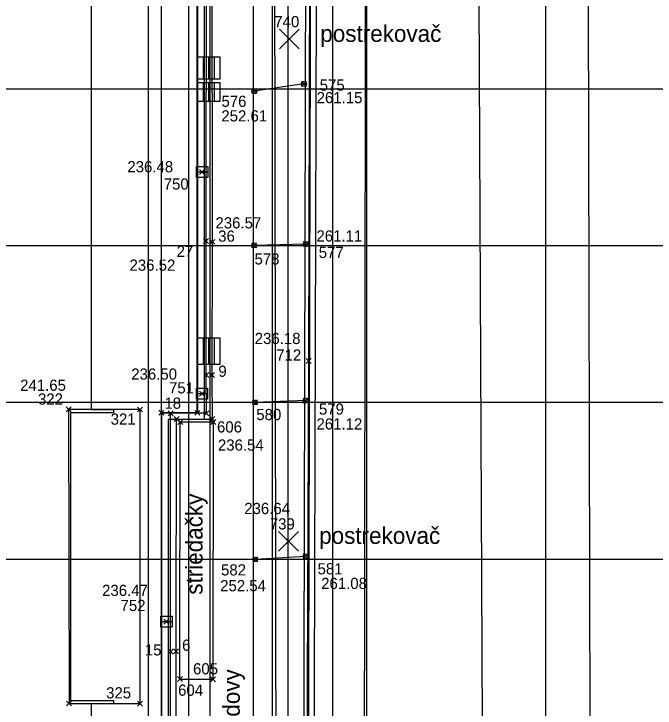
# Model space of a CAD drawing. Extents: x -264205 to -263659, y -1242401 to -1242060.
# Drawn here: x -263900.22 to -263871.58, y -1242160.53 to -1242129.52 of the extents above; entities that cross this region are included whole.
import ezdxf

# ---------------------------------------------------------------- set-up
doc = ezdxf.new("R2010")
doc.units = 0
for name, color, linetype in [('BOD_CISLO', 7, 'Continuous'), ('BOD_SYMBOL', 7, 'Continuous'), ('BOD_VYSKA', 7, 'Continuous'), ('KFA_SO_10-1_DRENAZNY_SYSTEM_IHRISKA', 7, 'Continuous'), ('KFA_SO_10-1_LIZATKA_POMOCNE', 7, 'Continuous'), ('KFA_SO_10-1_OBRUBNIKY_IHRISKO', 7, 'Continuous'), ('KFA_SO_10-1_OHREV', 7, 'Continuous'), ('KFA_SO_10-1_POSTREKOVACE', 7, 'Continuous'), ('KFA_SO_10-1_STRECHY', 7, 'Continuous'), ('KFA_SO_10-1_STRIEDACKY', 7, 'Continuous'), ('KFA_SO_10-1_TEPELNE_SENZORY_A_TRASA', 7, 'Continuous'), ('KFA_SO_10-1_TRIBUNA_A_OBVOD', 7, 'Continuous'), ('KFA_SO_10-1_VPUST_STADION_POKLOP', 7, 'Continuous'), ('KFA_SO_10-1_VSTUPY_TRIBUNA_A', 7, 'Continuous'), ('KFA_SO_40-2-II_DAZDOVA_KANALIZACIA', 7, 'Continuous'), ('OSI_STAVBY_KFA', 7, 'Continuous'), ('POPIS', 7, 'Continuous'), ('SITUACIA_DSP_2D', 7, 'Continuous')]:
    doc.layers.add(name, color=color, linetype=linetype)

msp = doc.modelspace()

# ---------------------------------------------------------------- linework, layer by layer
at = {"layer": 'BOD_SYMBOL'}
for p, q in [((-263888.029, -1242130.748), (-263887.807, -1242130.526)), ((-263887.807, -1242130.748), (-263888.029, -1242130.526)), ((-263887.375, -1242132.755), (-263887.154, -1242132.534)), ((-263887.154, -1242132.755), (-263887.375, -1242132.534)), ((-263889.59, -1242133.075), (-263889.369, -1242132.853)), ((-263889.369, -1242133.075), (-263889.59, -1242132.853)), ((-263891.921, -1242136.688), (-263891.699, -1242136.467)), ((-263891.699, -1242136.688), (-263891.921, -1242136.467)), ((-263891.742, -1242139.778), (-263891.521, -1242139.556)), ((-263891.521, -1242139.778), (-263891.742, -1242139.556)), ((-263891.463, -1242139.809), (-263891.242, -1242139.589)), ((-263891.242, -1242139.809), (-263891.463, -1242139.589)), ((-263887.296, -1242139.91), (-263887.074, -1242139.69)), ((-263887.074, -1242139.91), (-263887.296, -1242139.69)), ((-263889.595, -1242139.968), (-263889.373, -1242139.747)), ((-263889.373, -1242139.968), (-263889.595, -1242139.747)), ((-263887.163, -1242145.132), (-263886.942, -1242144.91)), ((-263886.942, -1242145.132), (-263887.163, -1242144.91)), ((-263891.736, -1242145.762), (-263891.515, -1242145.542)), ((-263891.515, -1242145.762), (-263891.736, -1242145.542)), ((-263891.478, -1242145.759), (-263891.257, -1242145.539)), ((-263891.257, -1242145.759), (-263891.478, -1242145.539)), ((-263891.922, -1242146.59), (-263891.701, -1242146.37)), ((-263891.701, -1242146.59), (-263891.922, -1242146.37)), ((-263889.558, -1242146.98), (-263889.337, -1242146.758)), ((-263889.337, -1242146.98), (-263889.558, -1242146.758)), ((-263887.301, -1242146.901), (-263887.079, -1242146.681)), ((-263887.079, -1242146.901), (-263887.301, -1242146.681)), ((-263897.883, -1242147.296), (-263897.662, -1242147.075)), ((-263897.662, -1242147.296), (-263897.883, -1242147.075)), ((-263894.688, -1242147.296), (-263894.466, -1242147.076)), ((-263894.466, -1242147.296), (-263894.688, -1242147.076)), ((-263894.688, -1242147.298), (-263894.467, -1242147.076)), ((-263894.467, -1242147.298), (-263894.688, -1242147.076)), ((-263893.737, -1242147.443), (-263893.516, -1242147.221)), ((-263893.516, -1242147.443), (-263893.737, -1242147.221)), ((-263893.326, -1242147.467), (-263893.105, -1242147.245)), ((-263893.105, -1242147.467), (-263893.326, -1242147.245)), ((-263892.133, -1242147.445), (-263891.912, -1242147.225)), ((-263891.912, -1242147.445), (-263892.133, -1242147.225)), ((-263891.728, -1242147.467), (-263891.507, -1242147.245)), ((-263891.507, -1242147.467), (-263891.728, -1242147.245)), ((-263893.062, -1242147.727), (-263892.841, -1242147.505)), ((-263892.841, -1242147.727), (-263893.062, -1242147.505)), ((-263892.895, -1242147.863), (-263892.674, -1242147.641)), ((-263892.674, -1242147.863), (-263892.895, -1242147.641)), ((-263891.458, -1242147.725), (-263891.236, -1242147.504)), ((-263891.236, -1242147.725), (-263891.458, -1242147.504)), ((-263891.415, -1242147.863), (-263891.193, -1242147.641)), ((-263891.193, -1242147.863), (-263891.415, -1242147.641)), ((-263888.058, -1242153.188), (-263887.837, -1242152.968)), ((-263887.837, -1242153.188), (-263888.058, -1242152.968)), ((-263887.297, -1242153.86), (-263887.076, -1242153.64)), ((-263887.076, -1242153.86), (-263887.297, -1242153.64)), ((-263889.546, -1242153.994), (-263889.324, -1242153.772)), ((-263889.324, -1242153.994), (-263889.546, -1242153.772)), ((-263893.513, -1242156.775), (-263893.291, -1242156.555)), ((-263893.291, -1242156.775), (-263893.513, -1242156.555)), ((-263893.326, -1242158.11), (-263893.105, -1242157.89)), ((-263893.105, -1242158.11), (-263893.326, -1242157.89)), ((-263893.083, -1242158.1), (-263892.861, -1242157.879)), ((-263892.861, -1242158.1), (-263893.083, -1242157.879)), ((-263892.91, -1242159.34), (-263892.688, -1242159.119)), ((-263892.688, -1242159.34), (-263892.91, -1242159.119)), ((-263891.429, -1242159.35), (-263891.208, -1242159.129)), ((-263891.208, -1242159.35), (-263891.429, -1242159.129)), ((-263897.861, -1242160.431), (-263897.64, -1242160.211)), ((-263897.64, -1242160.431), (-263897.861, -1242160.211)), ((-263894.693, -1242160.434), (-263894.472, -1242160.214)), ((-263894.472, -1242160.434), (-263894.693, -1242160.214)), ((-263894.693, -1242160.44), (-263894.471, -1242160.218)), ((-263894.471, -1242160.44), (-263894.693, -1242160.218))]:
    msp.add_line(p, q, dxfattribs=at)
at = {"layer": 'KFA_SO_10-1_DRENAZNY_SYSTEM_IHRISKA'}
for p, q in [((-263879.529, -1242110.498), (-263879.285, -1242166.044)), ((-263874.609, -1242111.148), (-263874.484, -1242165.197))]:
    msp.add_line(p, q, dxfattribs=at)
msp.add_lwpolyline([(-263884.503, -1242110.771), (-263884.575, -1242164.194), (-263884.45, -1242219.174)], dxfattribs=at)
at = {"layer": 'KFA_SO_10-1_LIZATKA_POMOCNE'}
for p, q in [((-263887.264, -1242132.644), (-263889.48, -1242132.964)), ((-263887.185, -1242139.8), (-263889.484, -1242139.857)), ((-263887.19, -1242146.791), (-263889.448, -1242146.869)), ((-263887.187, -1242153.75), (-263889.435, -1242153.883))]:
    msp.add_line(p, q, dxfattribs=at)
for centre, major_axis, ratio in [((-263887.264, -1242132.644), (0.044, 0.105), 0.967442), ((-263889.48, -1242132.964), (0.101, 0.042), 0.993776), ((-263887.185, -1242139.8), (0.057, 0.0877), 0.948092), ((-263889.484, -1242139.857), (0.101, 0.041), 0.99088), ((-263889.448, -1242146.869), (0.0971, -0.0286), 0.990592), ((-263887.19, -1242146.791), (0.01, 0.109), 0.975953), ((-263887.187, -1242153.75), (0, 0.108), 0.97085), ((-263889.435, -1242153.883), (0.0985, -0.0037), 0.979408)]:
    msp.add_ellipse(centre, major_axis=major_axis, ratio=ratio, dxfattribs=at)
at = {"layer": 'KFA_SO_10-1_OBRUBNIKY_IHRISKO'}
for p, q in [((-263891.617, -1242147.356), (-263891.626, -1242145.652)), ((-263891.617, -1242147.356), (-263893.215, -1242147.356)), ((-263893.215, -1242158), (-263893.215, -1242147.356)), ((-263893.214, -1242162.358), (-263893.215, -1242158))]:
    msp.add_line(p, q, dxfattribs=at)
for points in [[(-263891.626, -1242145.652), (-263891.632, -1242139.667), (-263891.612, -1242126.294), (-263891.611, -1242108.565)], [(-263891.367, -1242145.649), (-263891.352, -1242139.699), (-263891.357, -1242126.352), (-263891.353, -1242108.565)], [(-263892.961, -1242162.357), (-263892.972, -1242157.989), (-263892.952, -1242147.616), (-263891.347, -1242147.614), (-263891.367, -1242145.649)]]:
    msp.add_lwpolyline(points, dxfattribs=at)
at = {"layer": 'KFA_SO_10-1_OHREV'}
for points in [[(-263887.153, -1242108.434), (-263887.285, -1242164.665), (-263887.476, -1242220.33)], [(-263886.925, -1242108.434), (-263887.067, -1242164.606), (-263887.048, -1242220.33)], [(-263886.653, -1242108.434), (-263886.821, -1242164.626), (-263886.77, -1242220.33)]]:
    msp.add_lwpolyline(points, dxfattribs=at)
at = {"layer": 'KFA_SO_10-1_POSTREKOVACE'}
for p, q in [((-263888.36, -1242131.079), (-263887.476, -1242130.195)), ((-263887.476, -1242131.079), (-263888.36, -1242130.195)), ((-263888.39, -1242153.52), (-263887.506, -1242152.636)), ((-263887.506, -1242153.52), (-263888.39, -1242152.636))]:
    msp.add_line(p, q, dxfattribs=at)
at = {"layer": 'KFA_SO_10-1_STRECHY'}
msp.add_line((-263889.533, -1242219.411), (-263889.511, -1242109.378), dxfattribs=at)
at = {"layer": 'KFA_SO_10-1_STRIEDACKY'}
msp.add_line((-263891.304, -1242147.752), (-263892.785, -1242147.752), dxfattribs=at)
for points in [[(-263892.799, -1242159.229), (-263891.318, -1242159.239), (-263891.304, -1242147.752)], [(-263892.799, -1242159.229), (-263892.785, -1242147.752)]]:
    msp.add_lwpolyline(points, dxfattribs=at)
at = {"layer": 'KFA_SO_10-1_TEPELNE_SENZORY_A_TRASA'}
msp.add_lwpolyline([(-263827.921, -1242121.921), (-263875.963, -1242121.979), (-263885.626, -1242121.792), (-263887.003, -1242121.689), (-263887.052, -1242145.021), (-263887.18, -1242173.77), (-263887.177, -1242203.116), (-263886.892, -1242206.901)], dxfattribs=at)
at = {"layer": 'KFA_SO_10-1_TRIBUNA_A_OBVOD'}
msp.add_lwpolyline([(-263892.039, -1242220.661), (-263892.154, -1242220.367), (-263892.023, -1242220.311), (-263892.026, -1242218.259), (-263892.022, -1242218.258), (-263892.014, -1242181.432), (-263893.611, -1242181.428), (-263893.622, -1242166.388), (-263895.226, -1242166.39), (-263895.226, -1242162.375), (-263893.627, -1242162.368), (-263893.627, -1242147.332), (-263892.023, -1242147.335), (-263892.008, -1242110.521), (-263892.009, -1242110.521), (-263892.017, -1242108.459), (-263892.149, -1242108.408), (-263892.034, -1242108.1)], dxfattribs=at)
at = {"layer": 'KFA_SO_10-1_VPUST_STADION_POKLOP'}
for p, q in [((-263891.81, -1242136.577), (-263891.81, -1242136.577)), ((-263891.812, -1242146.48), (-263891.812, -1242146.48)), ((-263893.402, -1242156.665), (-263893.402, -1242156.665))]:
    msp.add_line(p, q, dxfattribs=at)
for points in [[(-263892.06, -1242136.577), (-263892.06, -1242136.327), (-263891.56, -1242136.327), (-263891.56, -1242136.827), (-263892.06, -1242136.827), (-263892.06, -1242136.577), (-263891.56, -1242136.577)], [(-263892.062, -1242146.48), (-263892.062, -1242146.23), (-263891.562, -1242146.23), (-263891.562, -1242146.73), (-263892.062, -1242146.73), (-263892.062, -1242146.48), (-263891.562, -1242146.48)], [(-263893.652, -1242156.665), (-263893.652, -1242156.415), (-263893.152, -1242156.415), (-263893.152, -1242156.915), (-263893.652, -1242156.915), (-263893.652, -1242156.665), (-263893.152, -1242156.665)]]:
    msp.add_lwpolyline(points, dxfattribs=at)
at = {"layer": 'KFA_SO_10-1_VSTUPY_TRIBUNA_A'}
msp.add_line((-263894.582, -1242160.329), (-263894.577, -1242147.186), dxfattribs=at)
msp.add_lwpolyline([(-263894.577, -1242147.186), (-263894.578, -1242147.187), (-263897.773, -1242147.185), (-263897.751, -1242160.321), (-263894.583, -1242160.324), (-263894.582, -1242160.329)], dxfattribs=at)
at = {"layer": 'KFA_SO_40-2-II_DAZDOVA_KANALIZACIA'}
msp.add_lwpolyline([(-263814.907, -1242107.856), (-263851.887, -1242107.945), (-263888.606, -1242107.773), (-263888.523, -1242164.395), (-263888.701, -1242220.786)], dxfattribs=at)
at = {"layer": 'OSI_STAVBY_KFA'}
for p, q in [((-263894.218, -1242083.237), (-263894.218, -1242246.707)), ((-263892.418, -1242083.237), (-263892.418, -1242246.707)), ((-263891.468, -1242083.237), (-263891.468, -1242246.707)), ((-263884.468, -1242083.237), (-263884.468, -1242246.707)), ((-263876.468, -1242083.237), (-263876.468, -1242246.707)), ((-263792.653, -1242132.882), (-263917.293, -1242132.882)), ((-263792.653, -1242139.882), (-263909.343, -1242139.882)), ((-263792.653, -1242146.882), (-263909.343, -1242146.882)), ((-263792.653, -1242153.882), (-263909.343, -1242153.882))]:
    msp.add_line(p, q, dxfattribs=at)
at = {"layer": 'SITUACIA_DSP_2D'}
for p, q in [((-263888.673, -1242108.177), (-263888.673, -1242164.087)), ((-263892.018, -1242147.332), (-263892.018, -1242108.434)), ((-263892.018, -1242108.434), (-263892.018, -1242147.332)), ((-263891.718, -1242108.558), (-263891.718, -1242147.632)), ((-263887.968, -1242220.33), (-263887.968, -1242108.434)), ((-263885.968, -1242216.882), (-263885.968, -1242111.882)), ((-263893.618, -1242162.382), (-263893.618, -1242118.282)), ((-263896.768, -1242125.432), (-263896.768, -1242147.182)), ((-263891.997, -1242131.433), (-263891.018, -1242131.433)), ((-263891.768, -1242131.433), (-263891.768, -1242132.431)), ((-263891.518, -1242131.433), (-263891.518, -1242132.431)), ((-263891.268, -1242131.433), (-263891.268, -1242132.431)), ((-263891.018, -1242131.433), (-263891.018, -1242132.431)), ((-263891.018, -1242132.431), (-263892.018, -1242132.431)), ((-263892.018, -1242132.583), (-263891.018, -1242132.583)), ((-263891.768, -1242132.583), (-263891.768, -1242133.431)), ((-263891.518, -1242132.583), (-263891.518, -1242133.431)), ((-263891.268, -1242132.583), (-263891.268, -1242133.431)), ((-263891.018, -1242132.583), (-263891.018, -1242133.431)), ((-263891.018, -1242133.431), (-263892.018, -1242133.431)), ((-263892.018, -1242143.983), (-263891.018, -1242143.983)), ((-263891.768, -1242143.983), (-263891.768, -1242145.181)), ((-263891.518, -1242143.983), (-263891.518, -1242145.181)), ((-263891.268, -1242143.983), (-263891.268, -1242145.181)), ((-263891.018, -1242143.983), (-263891.018, -1242145.181)), ((-263891.018, -1242145.181), (-263892.018, -1242145.181)), ((-263895.768, -1242147.332), (-263897.693, -1242147.332)), ((-263897.693, -1242147.332), (-263897.693, -1242160.182)), ((-263896.768, -1242147.182), (-263895.768, -1242147.182)), ((-263895.768, -1242147.182), (-263895.768, -1242147.332)), ((-263893.618, -1242181.432), (-263893.618, -1242147.332)), ((-263893.618, -1242147.332), (-263892.018, -1242147.332)), ((-263892.018, -1242147.332), (-263893.618, -1242147.332)), ((-263893.618, -1242147.332), (-263893.618, -1242162.382)), ((-263891.718, -1242147.632), (-263893.318, -1242147.632)), ((-263893.318, -1242147.632), (-263893.318, -1242162.682)), ((-263897.693, -1242160.182), (-263895.768, -1242160.182)), ((-263895.768, -1242160.182), (-263895.768, -1242160.332)), ((-263895.768, -1242160.332), (-263896.768, -1242160.332)), ((-263896.768, -1242160.332), (-263896.768, -1242168.432))]:
    msp.add_line(p, q, dxfattribs=at)

# ---------------------------------------------------------------- texts
at = {"layer": 'BOD_CISLO'}
for s, p in [('740', (-263888.585, -1242130.111)), ('575', (-263886.557, -1242132.945)), ('576', (-263890.944, -1242133.669)), ('750', (-263893.522, -1242137.363)), ('36', (-263891.089, -1242139.691)), ('27', (-263892.948, -1242140.372)), ('577', (-263886.601, -1242140.42)), ('578', (-263889.468, -1242140.711)), ('712', (-263888.499, -1242145.005)), ('9', (-263891.083, -1242145.726)), ('751', (-263893.287, -1242146.471)), ('322', (-263899.138, -1242146.97)), ('18', (-263893.492, -1242147.155)), ('580', (-263889.39, -1242147.662)), ('579', (-263886.59, -1242147.417)), ('321', (-263895.894, -1242147.866)), ('606', (-263891.144, -1242148.216)), ('739', (-263888.784, -1242152.547)), ('582', (-263890.964, -1242154.602)), ('581', (-263886.653, -1242154.553)), ('752', (-263895.451, -1242156.191)), ('15', (-263894.366, -1242158.176)), ('6', (-263892.702, -1242157.966)), ('605', (-263892.214, -1242159.02)), ('604', (-263892.881, -1242159.975)), ('325', (-263896.095, -1242160.094))]:
    msp.add_text(s, height=0.5, dxfattribs=at).set_placement(p)
at = {"layer": 'BOD_VYSKA'}
for s, p in [('261.15', (-263886.694, -1242133.505)), ('252.61', (-263890.949, -1242134.321)), ('236.48', (-263895.147, -1242136.591)), ('236.57', (-263891.213, -1242139.099)), ('261.11', (-263886.703, -1242139.685)), ('236.52', (-263895.051, -1242140.989)), ('236.18', (-263889.459, -1242144.264)), ('236.50', (-263894.974, -1242145.854)), ('241.65', (-263899.936, -1242146.354)), ('261.12', (-263886.701, -1242148.082)), ('236.54', (-263891.103, -1242149.025)), ('236.64', (-263889.928, -1242151.859)), ('252.54', (-263891.003, -1242155.306)), ('261.08', (-263886.492, -1242155.206)), ('236.47', (-263896.276, -1242155.518))]:
    msp.add_text(s, height=0.5, dxfattribs=at).set_placement(p)
at = {"layer": 'POPIS'}
for p in [(-263886.531, -1242130.768), (-263886.582, -1242153.192)]:
    msp.add_text('postrekovač', height=0.75, dxfattribs=at).set_placement(p)
for s, p in [('striedačky', (-263891.789, -1242155.462)), ('vstup do hlavnej budovy', (-263890.125, -1242169.552))]:
    msp.add_text(s, height=0.75, rotation=90, dxfattribs=at).set_placement(p)

doc.saveas('drawing.dxf')
